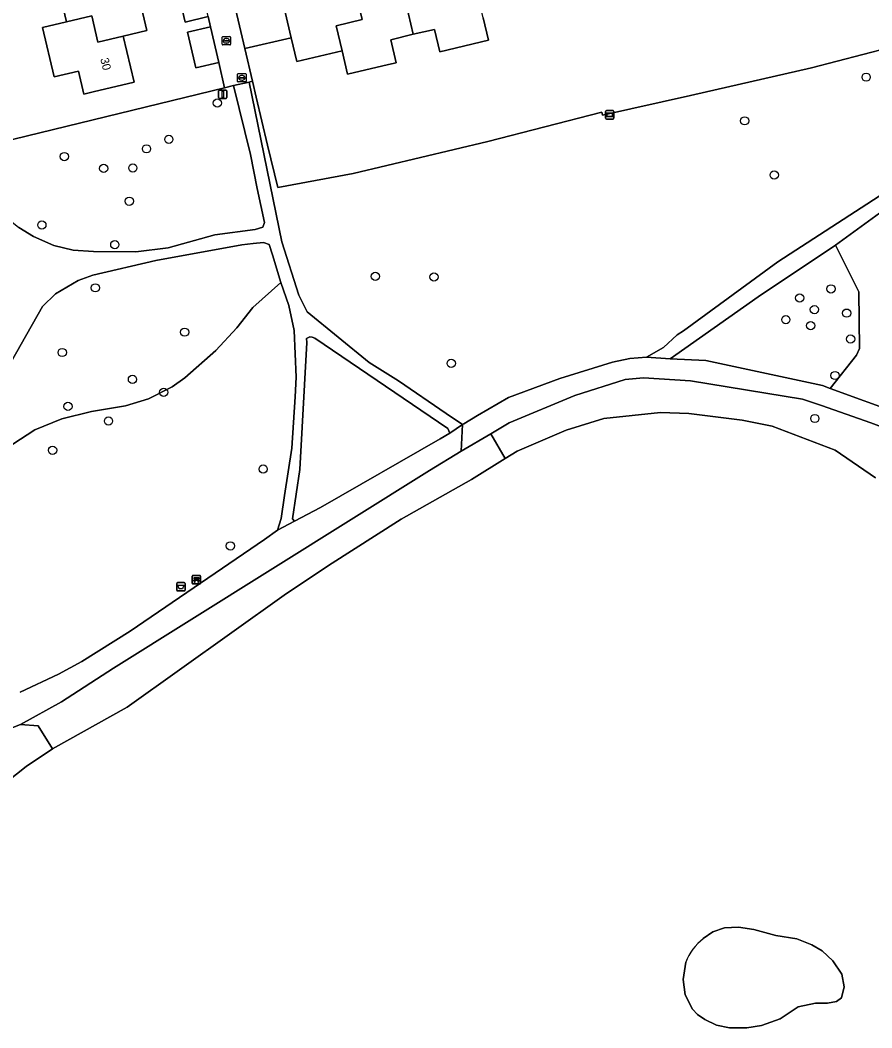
# Model space of a CAD drawing. Extents: x 158031 to 159244, y 380104 to 381214.
# Drawn here: x 158647.1 to 158748.4, y 380310.5 to 380430.2 of the extents above; entities that cross this region are included whole.
import ezdxf

# ---------------------------------------------------------------- set-up
doc = ezdxf.new("R2010")
doc.units = 0
for name, color, linetype in [('IMGEO_Afvalbak', 7, 'Continuous'), ('IMGEO_Bank', 7, 'Continuous'), ('IMGEO_Boom', 7, 'Continuous'), ('IMGEO_Brandkraan', 7, 'Continuous'), ('IMGEO_Erf', 7, 'Continuous'), ('IMGEO_Groenvoorziening', 7, 'Continuous'), ('IMGEO_Hek', 7, 'Continuous'), ('IMGEO_Informatiebord', 7, 'Continuous'), ('IMGEO_Loofbos', 7, 'Continuous'), ('IMGEO_Meer_plas_ven_vijver', 7, 'Continuous'), ('IMGEO_Pand', 7, 'Continuous'), ('IMGEO_Pand_nummerreeks', 7, 'Continuous'), ('IMGEO_Rioolput', 7, 'Continuous'), ('IMGEO_Verkeersbordpaal', 7, 'Continuous'), ('IMGEO_Voetpad_halfverhard', 7, 'Continuous'), ('IMGEO_Voetpad_open', 7, 'Continuous')]:
    doc.layers.add(name, color=color, linetype=linetype)

msp = doc.modelspace()

# ---------------------------------------------------------------- linework, layer by layer
at = {"layer": 'IMGEO_Afvalbak'}
for p, q in [((158665.7, 380362.48), (158665.7, 380363.28)), ((158665.7, 380363.28), (158665.7, 380362.48)), ((158665.8, 380363.38), (158666.59, 380363.38)), ((158666.59, 380363.38), (158665.8, 380363.38)), ((158666.69, 380363.28), (158666.69, 380362.48)), ((158666.69, 380362.48), (158666.69, 380363.28)), ((158666.59, 380362.38), (158665.8, 380362.38)), ((158665.8, 380362.38), (158666.59, 380362.38))]:
    msp.add_line(p, q, dxfattribs=at)
msp.add_lwpolyline([(158665.84, 380363.09), (158666.54, 380363.09), (158666.4, 380362.62), (158665.99, 380362.62), (158665.84, 380363.09)], dxfattribs=at)
for centre, start, end in [((158665.8, 380363.28), 90, 180), ((158665.8, 380363.28), 90, 180), ((158665.8, 380362.48), 180, 270), ((158665.8, 380362.48), 180, 270), ((158666.59, 380363.28), 0, 90), ((158666.59, 380363.28), 360, 90), ((158666.59, 380362.48), 270, 0), ((158666.59, 380362.48), 270, 0)]:
    msp.add_arc(centre, 0.1, start, end, dxfattribs=at)
at = {"layer": 'IMGEO_Bank'}
for p, q in [((158667.55, 380363.29), (158667.55, 380364.14)), ((158667.55, 380364.14), (158667.55, 380363.29)), ((158667.62, 380364.22), (158668.46, 380364.22)), ((158668.46, 380364.22), (158667.62, 380364.22)), ((158668.24, 380363.62), (158667.85, 380363.62)), ((158667.86, 380363.73), (158667.86, 380363.83)), ((158667.9, 380363.83), (158667.9, 380363.73)), ((158668.19, 380363.84), (158667.91, 380363.84)), ((158667.91, 380363.72), (158668.19, 380363.72)), ((158668.2, 380363.73), (158668.2, 380363.83)), ((158668.24, 380363.83), (158668.24, 380363.73)), ((158668.55, 380364.15), (158668.55, 380363.3)), ((158668.55, 380363.3), (158668.55, 380364.15)), ((158668.47, 380363.22), (158667.63, 380363.22)), ((158667.63, 380363.22), (158668.47, 380363.22))]:
    msp.add_line(p, q, dxfattribs=at)
for points in [[(158667.8, 380363.62), (158667.65, 380363.62), (158667.76, 380363.72), (158667.85, 380363.72)], [(158667.85, 380363.84), (158667.76, 380363.84), (158667.76, 380364), (158668.33, 380364), (158668.33, 380363.84), (158668.25, 380363.84)], [(158667.85, 380363.61), (158667.85, 380363.4), (158667.8, 380363.4), (158667.8, 380363.61)], [(158668.25, 380363.72), (158668.33, 380363.72), (158668.44, 380363.62), (158668.3, 380363.62)], [(158668.29, 380363.61), (158668.29, 380363.4), (158668.25, 380363.4), (158668.25, 380363.61)]]:
    msp.add_lwpolyline(points, dxfattribs=at)
for centre, radius, start, end in [((158667.63, 380364.14), 0.0779, 92.4484, 184.2845), ((158667.63, 380364.14), 0.0779, 92.4484, 184.2845), ((158667.8, 380363.61), 0.00671, 2.8957, 87.1043), ((158667.85, 380363.83), 0.00671, 2.8957, 87.1043), ((158667.85, 380363.73), 0.00671, 272.8957, 357.1043), ((158667.85, 380363.61), 0.00671, 92.8957, 177.1043), ((158667.91, 380363.83), 0.00671, 92.8957, 177.1043), ((158667.91, 380363.73), 0.00671, 182.8957, 267.1043), ((158668.19, 380363.83), 0.00671, 2.8957, 87.1043), ((158668.19, 380363.73), 0.00671, 272.8957, 357.1043), ((158668.25, 380363.83), 0.00671, 92.8957, 177.1043), ((158668.25, 380363.73), 0.00671, 182.8957, 267.1043), ((158668.24, 380363.61), 0.00671, 2.8957, 87.1043), ((158668.3, 380363.61), 0.00671, 92.8957, 177.1043), ((158668.47, 380364.14), 0.0779, 2.4484, 94.2845), ((158668.47, 380364.14), 0.0779, 2.4484, 94.2845), ((158667.63, 380363.3), 0.0779, 182.4484, 274.2845), ((158667.63, 380363.3), 0.0779, 182.4484, 274.2845), ((158668.47, 380363.3), 0.0779, 272.4484, 4.2845), ((158668.47, 380363.3), 0.0779, 272.4484, 4.2845)]:
    msp.add_arc(centre, radius, start, end, dxfattribs=at)
at = {"layer": 'IMGEO_Boom'}
for centre in [(158747.69, 380423.46), (158670.53, 380420.38), (158733.24, 380418.27), (158664.77, 380416.06), (158662.11, 380414.94), (158652.34, 380414.02), (158657.02, 380412.61), (158660.49, 380412.66), (158736.76, 380411.82), (158660.06, 380408.71), (158649.67, 380405.88), (158658.34, 380403.54), (158689.32, 380399.78), (158696.3, 380399.71), (158656.02, 380398.42), (158743.51, 380398.29), (158739.78, 380397.21), (158741.54, 380395.83), (158738.14, 380394.63), (158745.37, 380395.41), (158666.64, 380393.15), (158741.1, 380393.92), (158745.84, 380392.33), (158652.09, 380390.73), (158698.35, 380389.44), (158660.44, 380387.53), (158743.99, 380387.99), (158664.15, 380386), (158652.77, 380384.32), (158657.59, 380382.58), (158741.59, 380382.88), (158650.94, 380379.11), (158675.98, 380376.87), (158672.09, 380367.74)]:
    msp.add_circle(centre, 0.489, dxfattribs=at)
at = {"layer": 'IMGEO_Brandkraan'}
for p, q in [((158671.18, 380428.29), (158672.04, 380428.29)), ((158671.11, 380427.36), (158671.11, 380428.22)), ((158672.04, 380427.29), (158671.18, 380427.29)), ((158671.37, 380427.78), (158671.37, 380427.8)), ((158671.41, 380427.83), (158671.81, 380427.83)), ((158671.81, 380427.75), (158671.41, 380427.75)), ((158671.62, 380427.51), (158671.59, 380427.51)), ((158671.6, 380428.07), (158671.62, 380428.07)), ((158671.85, 380427.8), (158671.85, 380427.78)), ((158672.11, 380428.22), (158672.11, 380427.36))]:
    msp.add_line(p, q, dxfattribs=at)
for points in [[(158671.18, 380428.29), (158672.04, 380428.29)], [(158671.11, 380427.36), (158671.11, 380428.22)], [(158672.04, 380427.29), (158671.18, 380427.29)], [(158672.11, 380428.22), (158672.11, 380427.36)]]:
    msp.add_lwpolyline(points, dxfattribs=at)
for centre, radius, start, end in [((158671.19, 380428.21), 0.0765, 91.552, 178.448), ((158671.19, 380428.21), 0.0765, 91.552, 178.448), ((158672.03, 380428.21), 0.0765, 1.552, 88.448), ((158672.03, 380428.21), 0.0765, 1.552, 88.448), ((158671.19, 380427.37), 0.0765, 181.552, 268.448), ((158671.19, 380427.37), 0.0765, 181.552, 268.448), ((158671.41, 380427.79), 0.0403, 85.8775, 175.7526), ((158671.4, 380427.78), 0.0366, 178.938, 274.7102), ((158671.81, 380427.79), 0.0386, 1.7309, 96.639), ((158671.81, 380427.79), 0.043, 264.8664, 352.4533), ((158672.03, 380427.37), 0.0765, 271.552, 358.448), ((158672.03, 380427.37), 0.0765, 271.552, 358.448)]:
    msp.add_arc(centre, radius, start, end, dxfattribs=at)
for centre, major_axis, ratio, start_param, end_param in [((158671.6, 380427.79), (-0.387, 0.002), 0.722429, 4.712389, 7.853982), ((158671.62, 380427.79), (-0.39, 0.002), 0.717154, 1.570796, 4.712389)]:
    msp.add_ellipse(centre, major_axis=major_axis, ratio=ratio, start_param=start_param, end_param=end_param, dxfattribs=at)
at = {"layer": 'IMGEO_Erf'}
for points in [[(158630.65, 380458.73), (158641.56, 380414.92), (158671.37, 380422.19), (158670.7, 380425.2), (158667.97, 380424.57), (158666.98, 380428.81), (158669.71, 380429.44), (158669.43, 380430.65), (158666.7, 380430.01), (158665.71, 380434.24)], [(158660.89, 380434.45), (158662.17, 380429), (158659.35, 380428.33), (158660.64, 380422.85), (158655.77, 380421.71), (158654.66, 380421.44), (158654.01, 380424.18), (158651.12, 380423.5), (158649.74, 380429.36), (158652.58, 380430.03), (158651.31, 380435.41)], [(158702.16, 380430.51), (158702.8, 380427.84), (158696.98, 380426.47), (158696.35, 380429.14), (158693.84, 380428.55), (158691.16, 380427.91), (158691.81, 380425.17), (158690.89, 380424.96), (158686.02, 380423.8), (158685.36, 380426.6), (158679.98, 380425.32), (158679.3, 380428.15), (158673.82, 380426.86), (158674.71, 380422.97), (158675.14, 380421.08), (158676.51, 380415.39), (158677.72, 380410.36), (158686.69, 380412), (158702.71, 380415.81), (158716.25, 380419.3), (158716.35, 380418.92), (158726.82, 380421.28), (158741.2, 380424.55), (158759.52, 380429.33)]]:
    msp.add_lwpolyline(points, dxfattribs=at)
at = {"layer": 'IMGEO_Groenvoorziening'}
for points in [[(158631.5, 380439.68), (158637.35, 380418.37), (158638.78, 380414.94), (158640.18, 380412.51), (158641.28, 380410.96), (158644.92, 380407.21), (158646.93, 380405.6), (158648.68, 380404.5), (158651.11, 380403.43), (158653.38, 380402.89), (158655.82, 380402.74), (158660.83, 380402.69), (158664.69, 380403.16), (158670.22, 380404.72), (158675.04, 380405.36), (158675.93, 380405.63), (158676.16, 380406.2), (158675.29, 380410.24), (158674.46, 380414.28), (158672.47, 380422.45), (158671.37, 380422.19), (158641.56, 380414.92), (158630.65, 380458.73)], [(158759.52, 380429.33), (158741.2, 380424.55), (158726.82, 380421.28), (158716.35, 380418.92), (158716.25, 380419.3), (158702.71, 380415.81), (158686.69, 380412), (158677.72, 380410.36), (158676.51, 380415.39), (158675.14, 380421.08), (158674.71, 380422.97), (158674.31, 380422.88), (158678.21, 380403.9), (158680.24, 380397.54), (158681.23, 380395.55), (158688.6, 380389.55), (158692.08, 380387.36), (158697.74, 380383.48), (158699.67, 380382.16), (158699.83, 380382.26), (158701.49, 380383.24), (158705.17, 380385.39), (158711.28, 380387.64), (158717.54, 380389.59), (158719.59, 380390.03), (158721.57, 380390.19), (158723.58, 380391.34), (158725.23, 380392.81), (158725.99, 380393.3), (158737.2, 380401.52), (158749.25, 380409.31)], [(158750.15, 380407.93), (158744.05, 380403.48), (158746.81, 380397.95), (158746.9, 380391.2), (158746.53, 380390.43), (158743.43, 380386.46), (158751.92, 380383.36)], [(158646.23, 380379.83), (158648.84, 380381.53), (158652.05, 380382.83), (158655.58, 380383.73), (158659.61, 380384.39), (158662.36, 380385.23), (158665.18, 380386.65), (158666.68, 380387.7), (158670.35, 380390.98), (158672.85, 380393.65), (158674.75, 380396.09), (158678.1, 380399.06), (158677.09, 380402.33), (158676.7, 380403.57), (158676.04, 380403.8), (158674.79, 380403.7), (158673.46, 380403.53), (158663.23, 380401.67), (158655.71, 380399.92), (158653.97, 380399.29), (158651.3, 380397.72), (158649.75, 380396.19), (158644.63, 380387.26)], [(158647.07, 380350.34), (158651.64, 380352.51), (158654.41, 380354.01), (158660.18, 380357.62), (158676.14, 380368.5), (158677.68, 380369.59), (158678.13, 380371.01), (158678.54, 380373.74), (158679.4, 380379.37), (158679.78, 380385.46), (158679.92, 380387.81), (158679.68, 380393.35), (158679.04, 380396.31), (158678.1, 380399.06), (158674.75, 380396.09), (158672.85, 380393.65), (158670.35, 380390.98), (158666.68, 380387.7), (158665.18, 380386.65), (158662.36, 380385.23), (158659.61, 380384.39), (158655.58, 380383.73), (158652.05, 380382.83), (158648.84, 380381.53), (158646.23, 380379.83)], [(158755.29, 380379.72), (158748.24, 380382.37), (158742.38, 380384.42), (158740.11, 380385.18), (158726.8, 380387.38), (158721.2, 380387.73), (158719.05, 380387.53), (158713.04, 380385.63), (158705.22, 380382.36), (158703.06, 380381.08), (158704.76, 380378.12), (158706.18, 380379), (158712, 380381.51), (158716.49, 380382.88), (158723.22, 380383.58), (158726.59, 380383.46), (158732.94, 380382.68), (158736.51, 380381.98), (158744.01, 380379.1), (158748.82, 380375.84)], [(158744.78, 380316.82), (158743.72, 380318.4), (158742.46, 380319.6), (158741.23, 380320.3), (158739.43, 380321.04), (158736.96, 380321.42), (158734.32, 380322.14), (158732.53, 380322.41), (158730.85, 380322.34), (158729.47, 380321.87), (158728.31, 380321.06)], [(158726.24, 380318.26), (158725.93, 380316.21), (158726.17, 380314.36), (158727.05, 380312.68), (158727.64, 380312.03), (158728.49, 380311.45), (158729.91, 380310.78), (158731.43, 380310.46), (158733.51, 380310.45), (158735.23, 380310.73), (158737.45, 380311.53), (158739.62, 380312.94), (158741.67, 380313.4), (158743.08, 380313.38), (158744.16, 380313.57), (158744.77, 380314), (158745.07, 380315.34), (158744.78, 380316.82)]]:
    msp.add_lwpolyline(points, dxfattribs=at)
for points in [[(158746.81, 380397.95), (158744.05, 380403.48), (158734.85, 380397.34), (158724.37, 380389.98), (158728.61, 380389.79), (158742.5, 380386.8), (158743.43, 380386.46), (158746.53, 380390.43), (158746.9, 380391.2)], [(158679.49, 380370.96), (158679.7, 380370.69), (158682.79, 380372.32), (158697.02, 380380.47), (158698.18, 380381.13), (158697.94, 380381.7), (158682.12, 380392.45), (158681.8, 380392.56), (158681.52, 380392.59), (158681.13, 380392.4), (158681.17, 380391.92), (158680.36, 380376.84)], [(158683.74, 380365.42), (158692.38, 380370.91), (158700.75, 380375.64), (158704.76, 380378.12), (158703.06, 380381.08), (158699.55, 380378.99), (158695.77, 380376.72), (158658.17, 380353.21), (158652.02, 380349.22), (158647.11, 380346.52), (158649.24, 380346.35), (158650.95, 380343.61), (158659.81, 380348.56), (158678.5, 380361.88)]]:
    msp.add_lwpolyline(points, close=True, dxfattribs=at)
msp.add_arc((158732.39, 380315.86), 6.6, 128.1689, 158.7234, dxfattribs=at)
at = {"layer": 'IMGEO_Hek'}
for points in [[(158673.82, 380426.86), (158674.71, 380422.97)], [(158670.7, 380425.2), (158671.37, 380422.19)], [(158674.71, 380422.97), (158675.14, 380421.08)]]:
    msp.add_lwpolyline(points, dxfattribs=at)
at = {"layer": 'IMGEO_Informatiebord'}
for p, q in [((158716.7, 380418.58), (158716.7, 380419.38)), ((158716.7, 380419.38), (158716.7, 380418.58)), ((158716.8, 380419.48), (158717.59, 380419.48)), ((158717.59, 380419.48), (158716.8, 380419.48)), ((158717.69, 380419.38), (158717.69, 380418.58)), ((158717.69, 380418.58), (158717.69, 380419.38)), ((158717.59, 380418.48), (158716.8, 380418.48)), ((158716.8, 380418.48), (158717.59, 380418.48))]:
    msp.add_line(p, q, dxfattribs=at)
for points in [[(158716.8, 380419.22), (158717.58, 380419.22), (158717.58, 380418.75), (158716.8, 380418.75), (158716.8, 380419.22)], [(158716.86, 380419.15), (158716.86, 380418.82), (158717.52, 380418.82), (158717.52, 380419.15), (158716.86, 380419.15)]]:
    msp.add_lwpolyline(points, dxfattribs=at)
for centre, start, end in [((158716.8, 380419.38), 90, 180), ((158716.8, 380419.38), 90, 180), ((158717.59, 380419.38), 0, 90), ((158717.59, 380419.38), 360, 90), ((158716.8, 380418.58), 180, 270), ((158716.8, 380418.58), 180, 270), ((158717.59, 380418.58), 270, 0), ((158717.59, 380418.58), 270, 0)]:
    msp.add_arc(centre, 0.1, start, end, dxfattribs=at)
at = {"layer": 'IMGEO_Loofbos'}
msp.add_lwpolyline([(158645.49, 380339.71), (158647.81, 380341.51), (158650.95, 380343.61), (158649.24, 380346.35), (158647.11, 380346.52), (158643.46, 380345.09)], dxfattribs=at)
at = {"layer": 'IMGEO_Meer_plas_ven_vijver'}
for points in [[(158748.82, 380375.84), (158744.01, 380379.1), (158736.51, 380381.98), (158732.94, 380382.68), (158726.59, 380383.46), (158723.22, 380383.58), (158716.49, 380382.88), (158712, 380381.51), (158706.18, 380379), (158704.76, 380378.12), (158700.75, 380375.64), (158692.38, 380370.91), (158683.74, 380365.42), (158678.5, 380361.88), (158659.81, 380348.56), (158650.95, 380343.61), (158647.81, 380341.51), (158645.49, 380339.71)], [(158728.31, 380321.06), (158729.47, 380321.87), (158730.85, 380322.34), (158732.53, 380322.41), (158734.32, 380322.14), (158736.96, 380321.42), (158739.43, 380321.04), (158741.23, 380320.3), (158742.46, 380319.6), (158743.72, 380318.4), (158744.78, 380316.82), (158745.07, 380315.34), (158744.77, 380314), (158744.16, 380313.57), (158743.08, 380313.38), (158741.67, 380313.4), (158739.62, 380312.94), (158737.45, 380311.53), (158735.23, 380310.73), (158733.51, 380310.45), (158731.43, 380310.46), (158729.91, 380310.78), (158728.49, 380311.45)], [(158728.49, 380311.45), (158727.64, 380312.03), (158727.05, 380312.68), (158726.17, 380314.36), (158725.93, 380316.21), (158726.24, 380318.26)]]:
    msp.add_lwpolyline(points, dxfattribs=at)
msp.add_arc((158732.39, 380315.86), 6.6, 128.1689, 158.7234, dxfattribs=at)
at = {"layer": 'IMGEO_Pand'}
for points in [[(158654.12, 380436.07), (158651.31, 380435.41), (158652.58, 380430.03), (158655.6, 380430.74), (158656.33, 380427.62), (158659.35, 380428.33), (158662.17, 380429), (158660.89, 380434.45), (158657.86, 380433.74), (158657.14, 380436.78)], [(158679.3, 380428.15), (158678.59, 380431.17), (158681.63, 380431.9), (158680.94, 380434.79), (158680.28, 380437.61), (158674.94, 380436.35), (158674.59, 380437.78), (158671.43, 380436.99), (158673.82, 380426.86)], [(158687.04, 380433.28), (158686.37, 380436.08), (158680.94, 380434.79), (158681.63, 380431.9), (158678.59, 380431.17), (158679.3, 380428.15), (158679.98, 380425.32), (158685.36, 380426.6), (158684.65, 380429.57), (158687.74, 380430.3)], [(158693.84, 380428.55), (158696.35, 380429.14), (158696.98, 380426.47), (158702.8, 380427.84), (158702.16, 380430.51), (158701.45, 380433.52), (158698.52, 380432.82), (158697.81, 380435.83), (158692.42, 380434.55)], [(158668.44, 380434.88), (158665.71, 380434.24), (158666.7, 380430.01), (158669.43, 380430.65)], [(158687.04, 380433.28), (158687.74, 380430.3), (158684.65, 380429.57), (158685.36, 380426.6), (158686.02, 380423.8), (158690.89, 380424.96), (158691.81, 380425.17), (158691.16, 380427.91), (158693.84, 380428.55), (158692.42, 380434.55)], [(158652.58, 380430.03), (158649.74, 380429.36), (158651.12, 380423.5), (158654.01, 380424.18), (158654.66, 380421.44), (158655.77, 380421.71), (158660.64, 380422.85), (158659.35, 380428.33), (158656.33, 380427.62), (158655.6, 380430.74)], [(158670.7, 380425.2), (158669.71, 380429.44), (158666.98, 380428.81), (158667.97, 380424.57)]]:
    msp.add_lwpolyline(points, close=True, dxfattribs=at)
at = {"layer": 'IMGEO_Rioolput'}
for p, q in [((158672.95, 380422.96), (158672.95, 380423.81)), ((158673.02, 380423.89), (158673.87, 380423.89)), ((158673.43, 380423.67), (158673.46, 380423.67)), ((158673.95, 380423.81), (158673.95, 380422.96)), ((158673.87, 380422.89), (158673.02, 380422.89)), ((158673.2, 380423.38), (158673.2, 380423.39)), ((158673.64, 380423.34), (158673.24, 380423.34)), ((158673.25, 380423.43), (158673.65, 380423.43)), ((158673.46, 380423.11), (158673.43, 380423.11)), ((158673.69, 380423.39), (158673.69, 380423.38))]:
    msp.add_line(p, q, dxfattribs=at)
for points in [[(158672.95, 380422.96), (158672.95, 380423.81)], [(158673.02, 380423.89), (158673.87, 380423.89)], [(158673.95, 380423.81), (158673.95, 380422.96)], [(158673.87, 380422.89), (158673.02, 380422.89)]]:
    msp.add_lwpolyline(points, dxfattribs=at)
for centre, radius, start, end in [((158673.02, 380423.81), 0.0765, 91.552, 178.448), ((158673.02, 380423.81), 0.0765, 91.552, 178.448), ((158673.87, 380423.81), 0.0765, 1.552, 88.448), ((158673.87, 380423.81), 0.0765, 1.552, 88.448), ((158673.02, 380422.96), 0.0765, 181.552, 268.448), ((158673.02, 380422.96), 0.0765, 181.552, 268.448), ((158673.25, 380423.39), 0.0403, 85.8775, 175.7526), ((158673.24, 380423.38), 0.0366, 178.938, 274.7102), ((158673.65, 380423.39), 0.043, 264.8664, 352.4533), ((158673.65, 380423.39), 0.0386, 1.7309, 96.639), ((158673.87, 380422.96), 0.0765, 271.552, 358.448), ((158673.87, 380422.96), 0.0765, 271.552, 358.448)]:
    msp.add_arc(centre, radius, start, end, dxfattribs=at)
for centre, major_axis, ratio, start_param, end_param in [((158673.43, 380423.39), (-0.387, 0.002), 0.722429, 4.712389, 7.853982), ((158673.46, 380423.39), (-0.39, 0.002), 0.717154, 1.570796, 4.712389)]:
    msp.add_ellipse(centre, major_axis=major_axis, ratio=ratio, start_param=start_param, end_param=end_param, dxfattribs=at)
at = {"layer": 'IMGEO_Verkeersbordpaal'}
for p, q in [((158670.68, 380421.02), (158670.68, 380421.82)), ((158670.68, 380421.82), (158670.68, 380421.02)), ((158670.78, 380421.92), (158671.57, 380421.92)), ((158671.57, 380421.92), (158670.78, 380421.92)), ((158671.67, 380421.82), (158671.67, 380421.02)), ((158671.67, 380421.02), (158671.67, 380421.82)), ((158671.57, 380420.92), (158670.78, 380420.92)), ((158670.78, 380420.92), (158671.57, 380420.92))]:
    msp.add_line(p, q, dxfattribs=at)
msp.add_lwpolyline([(158671.1, 380421.79), (158671.25, 380421.79), (158671.25, 380421.04), (158671.1, 380421.04), (158671.1, 380421.79)], dxfattribs=at)
for centre, start, end in [((158670.78, 380421.82), 90, 180), ((158670.78, 380421.82), 90, 180), ((158671.57, 380421.82), 0, 90), ((158671.57, 380421.82), 360, 90), ((158670.78, 380421.02), 180, 270), ((158670.78, 380421.02), 180, 270), ((158671.57, 380421.02), 270, 0), ((158671.57, 380421.02), 270, 0)]:
    msp.add_arc(centre, 0.1, start, end, dxfattribs=at)
at = {"layer": 'IMGEO_Voetpad_halfverhard'}
for points in [[(158644.63, 380387.26), (158649.75, 380396.19), (158651.3, 380397.72), (158653.97, 380399.29), (158655.71, 380399.92), (158663.23, 380401.67), (158673.46, 380403.53), (158674.79, 380403.7), (158676.04, 380403.8), (158676.7, 380403.57), (158677.09, 380402.33), (158678.1, 380399.06), (158679.04, 380396.31), (158679.68, 380393.35), (158679.92, 380387.81), (158679.78, 380385.46), (158679.4, 380379.37), (158678.54, 380373.74), (158678.13, 380371.01), (158677.68, 380369.59), (158679.7, 380370.69), (158679.49, 380370.96), (158680.36, 380376.84), (158681.17, 380391.92), (158681.13, 380392.4), (158681.52, 380392.59), (158681.8, 380392.56), (158682.12, 380392.45), (158697.94, 380381.7), (158698.18, 380381.13), (158699.67, 380382.16), (158697.74, 380383.48), (158692.08, 380387.36), (158688.6, 380389.55), (158681.23, 380395.55), (158680.24, 380397.54), (158678.21, 380403.9), (158674.31, 380422.88), (158672.47, 380422.45), (158674.46, 380414.28), (158675.29, 380410.24), (158676.16, 380406.2), (158675.93, 380405.63), (158675.04, 380405.36), (158670.22, 380404.72), (158664.69, 380403.16), (158660.83, 380402.69), (158655.82, 380402.74), (158653.38, 380402.89), (158651.11, 380403.43), (158648.68, 380404.5), (158646.93, 380405.6)], [(158763.94, 380417.7), (158761.04, 380416.36), (158758.06, 380414.64), (158749.25, 380409.31), (158737.2, 380401.52), (158725.99, 380393.3), (158725.23, 380392.81), (158723.58, 380391.34), (158721.57, 380390.19), (158724.37, 380389.98), (158734.85, 380397.34), (158744.05, 380403.48)], [(158744.05, 380403.48), (158750.15, 380407.93)], [(158751.92, 380383.36), (158743.43, 380386.46), (158742.5, 380386.8), (158728.61, 380389.79), (158724.37, 380389.98), (158721.57, 380390.19), (158719.59, 380390.03), (158717.54, 380389.59), (158711.28, 380387.64), (158705.17, 380385.39), (158701.49, 380383.24), (158699.83, 380382.26), (158699.67, 380382.16), (158699.55, 380378.99), (158703.06, 380381.08), (158705.22, 380382.36), (158713.04, 380385.63), (158719.05, 380387.53), (158721.2, 380387.73), (158726.8, 380387.38), (158740.11, 380385.18), (158742.38, 380384.42), (158748.24, 380382.37), (158755.29, 380379.72)], [(158643.46, 380345.09), (158647.11, 380346.52), (158652.02, 380349.22), (158658.17, 380353.21), (158695.77, 380376.72), (158699.55, 380378.99), (158699.67, 380382.16), (158698.18, 380381.13), (158697.02, 380380.47), (158682.79, 380372.32), (158679.7, 380370.69), (158677.68, 380369.59), (158676.14, 380368.5), (158660.18, 380357.62), (158654.41, 380354.01), (158651.64, 380352.51), (158647.07, 380350.34)]]:
    msp.add_lwpolyline(points, dxfattribs=at)
at = {"layer": 'IMGEO_Voetpad_open'}
msp.add_lwpolyline([(158669.43, 380430.65), (158669.71, 380429.44), (158670.7, 380425.2), (158671.37, 380422.19), (158672.47, 380422.45), (158674.31, 380422.88), (158674.71, 380422.97), (158673.82, 380426.86), (158671.43, 380436.99)], dxfattribs=at)

# ---------------------------------------------------------------- texts
at = {"layer": 'IMGEO_Pand_nummerreeks'}
msp.add_text('30', height=1, rotation=283.2586, dxfattribs=at).set_placement((158656.61, 380425.64))

doc.saveas('drawing.dxf')
